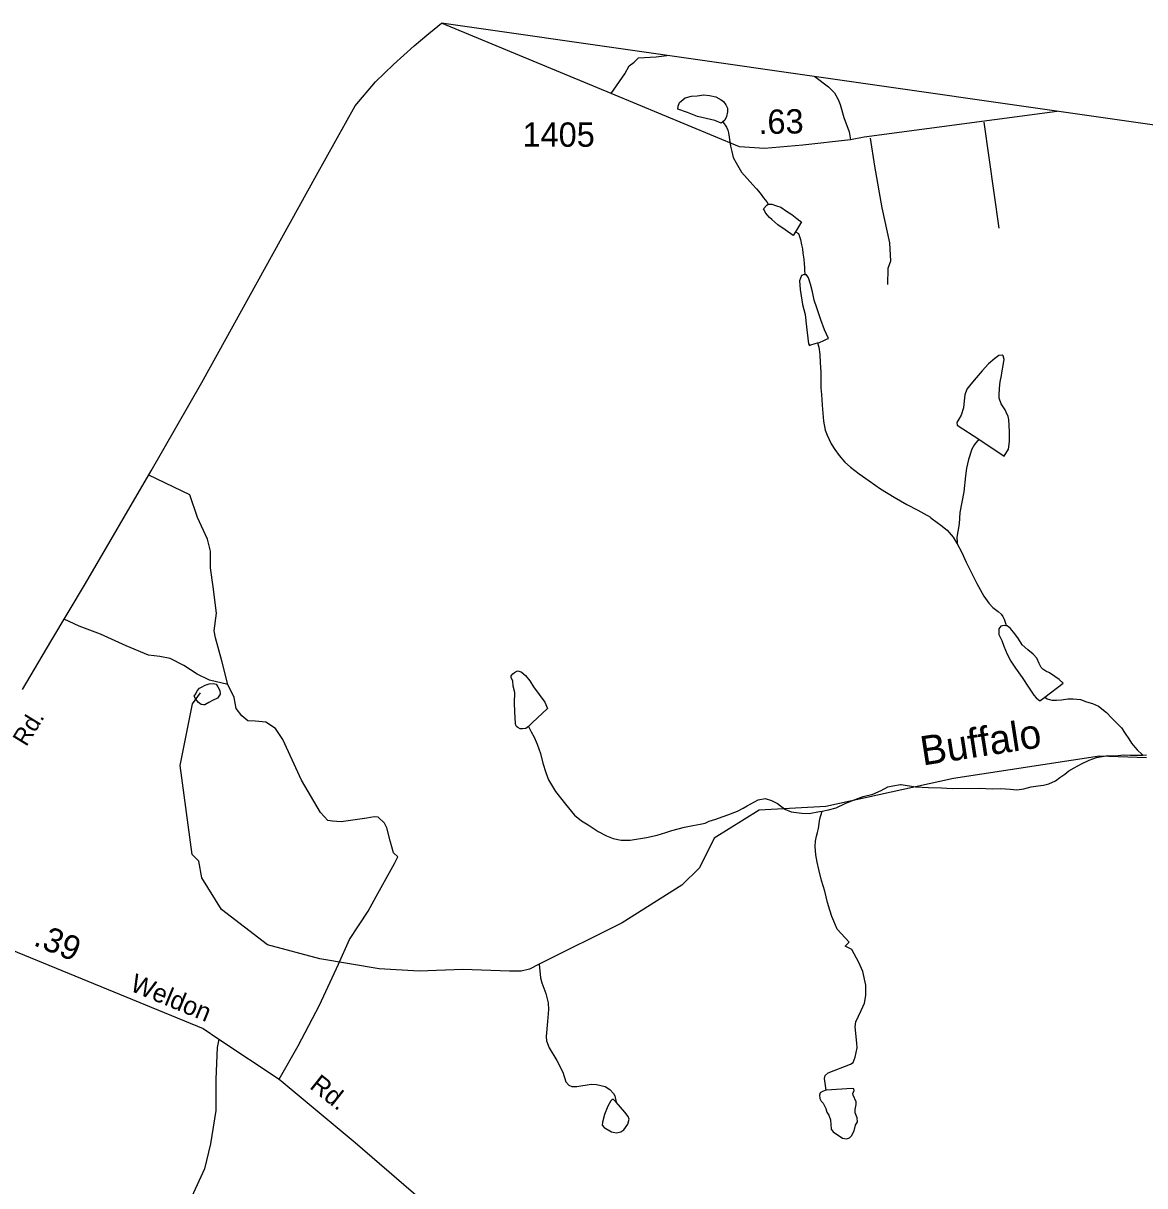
# Model space of a CAD drawing. Extents: x 2126262 to 2293712, y 749403 to 919119.
# Drawn here: x 2202170 to 2207932, y 910541 to 916517 of the extents above; entities that cross this region are included whole.
import ezdxf

# ---------------------------------------------------------------- set-up
doc = ezdxf.new("R2010")
doc.units = 0
for name, color, linetype in [('Exist Boundary Political CountyLine', 7, 'Continuous'), ('Exist Boundary Political CountyLine Road Label', 7, 'Continuous'), ('Exist Hydrographic Creek Single Shore', 7, 'Continuous'), ('Exist Hydrographic Creek Single Shore Label', 7, 'Continuous'), ('Exist Hydrographic Misc Water Feature', 7, 'Continuous'), ('Exist Road Non-System Type 51', 7, 'Continuous'), ('Exist Road Secondary Mileage Hundredths English Label', 7, 'Continuous'), ('Exist Road Secondary Type 51 Attributed', 7, 'Continuous'), ('Exist Road Secondary Type 51 Label', 7, 'Continuous'), ('Exist Road Secondary Type 51 Number Label', 7, 'Continuous')]:
    doc.layers.add(name, color=color, linetype=linetype)

msp = doc.modelspace()

# ---------------------------------------------------------------- linework, layer by layer
at = {"layer": 'Exist Boundary Political CountyLine'}
for points in [[(2202165.8, 913091.4), (2202312.3, 913338.7), (2202488.8, 913637.1), (2202827.6, 914215.1), (2203087.5, 914670.6), (2203454.1, 915333.6), (2203676.4, 915736.5), (2203874.4, 916092.4), (2203979.2, 916216.1), (2204071.6, 916304.9), (2204178.5, 916399.8), (2204243.1, 916455.4), (2204318.4, 916516.6)], [(2223670.3, 913771.5), (2221219, 914097.7), (2204318.4, 916516.6)]]:
    msp.add_lwpolyline(points, dxfattribs=at)
at = {"layer": 'Exist Hydrographic Creek Single Shore'}
for points in [[(2204820.2, 911681), (2204770.6, 911654.5), (2204728.7, 911643.5), (2204668.1, 911643.5), (2204428.5, 911653.4), (2204203.7, 911643.5), (2203999.2, 911655.7), (2203693.1, 911707.5), (2203424.2, 911779.3), (2203189.2, 911961.2), (2203088.1, 912124.2), (2203071.1, 912209.8), (2203037.1, 912243.3), (2202976.2, 912700.6), (2203040.1, 913017.5), (2203081.1, 913075.7)], [(2207941.1, 912741.6), (2207699.1, 912749.9), (2206950.1, 912634.3), (2206293.1, 912490.5), (2205951, 912471.3), (2205719.1, 912328.6), (2205645.1, 912175.9), (2205554.1, 912085.9), (2205247.1, 911892.2), (2204820.2, 911681)]]:
    msp.add_lwpolyline(points, dxfattribs=at)
at = {"layer": 'Exist Hydrographic Misc Water Feature'}
for points in [[(2205764.9, 916010.4), (2205754.9, 916002.4), (2205722.9, 916016.2), (2205634.5, 916037.6), (2205582.7, 916057.2), (2205532.4, 916074.8), (2205534.5, 916090.8), (2205542.1, 916108.8), (2205550.1, 916116.9), (2205570.1, 916133), (2205603.8, 916141.3), (2205631.9, 916143.5), (2205665.9, 916147.8), (2205695.8, 916145.9), (2205727.8, 916138.2), (2205756.1, 916122.4), (2205768, 916114.5), (2205780.1, 916096.5), (2205788.3, 916080.6), (2205788.3, 916060.6), (2205782.6, 916036.6), (2205774.6, 916018.5), (2205764.9, 916010.4)], [(2205764.9, 916010.4), (2205782.8, 915982.5), (2205789.1, 915966.6), (2205793, 915952.7), (2205797.3, 915930.7), (2205803.7, 915884.7), (2205809.9, 915856.8), (2205818.1, 915826.9), (2205832.2, 915799), (2205846.4, 915775.1), (2205860.7, 915751.2), (2205888.8, 915719.3), (2205919.1, 915685.6), (2205937.2, 915665.7), (2205955.4, 915643.9), (2205973.3, 915620), (2205989.7, 915598.2), (2205997.7, 915586.2)], [(2206136.7, 915445.2), (2206124.8, 915425.1), (2206084.6, 915454.8), (2206046.3, 915480.6), (2206016.1, 915508.3), (2206004, 915518.3), (2205992.1, 915532.1), (2205981.9, 915546.1), (2205975.9, 915558.1), (2205973.9, 915562), (2205989.7, 915582.2), (2205997.7, 915586.2)], [(2205997.7, 915586.2), (2206015.5, 915586.4), (2206039.7, 915578.5), (2206061.9, 915570.7), (2206091.8, 915550.8), (2206118, 915533), (2206144.1, 915513.2), (2206160.1, 915501.4), (2206168.3, 915495.4), (2206136.7, 915445.2)], [(2206136.7, 915445.2), (2206152.7, 915435.3), (2206156.6, 915425.3), (2206163, 915405.4), (2206169.1, 915377.4), (2206173.2, 915357.4), (2206175.5, 915335.5), (2206179.6, 915303.5), (2206181.6, 915279.6), (2206183.9, 915261.6), (2206183.9, 915243.6), (2206186.1, 915229.6), (2206186.1, 915223.5)], [(2206186.1, 915223.5), (2206182, 915225.6), (2206168.1, 915219.4), (2206158.4, 915193.4), (2206160.7, 915147.4), (2206173.2, 915071.5), (2206187.6, 915019.6), (2206193.9, 914955.7), (2206200.3, 914897.8), (2206204.6, 914867.9), (2206208.7, 914859.9), (2206216.7, 914863.9), (2206238.6, 914870.1), (2206250.7, 914874.1)], [(2206250.7, 914874.1), (2206260.6, 914876.2), (2206282.3, 914886.3), (2206296.4, 914892.5), (2206306.3, 914896.5), (2206286.2, 914940.3), (2206267.5, 914992.2), (2206247.4, 915054), (2206233.1, 915093.9), (2206224.7, 915135.9), (2206214.4, 915175.8), (2206204.2, 915207.7), (2206194.1, 915223.6), (2206186.1, 915223.5)], [(2206250.7, 914874.1), (2206256.7, 914852.2), (2206262.8, 914814.2), (2206265.1, 914770.3), (2206267.5, 914724.2), (2206268.1, 914642.3), (2206270.4, 914608.4), (2206274.7, 914554.3), (2206277.2, 914512.4), (2206281.5, 914470.5), (2206289.7, 914424.5), (2206299.9, 914398.6), (2206320.2, 914354.7), (2206340.3, 914324.9), (2206362.7, 914295), (2206390.6, 914261.2), (2206420.9, 914235.5), (2206465.2, 914199.8), (2206515.4, 914164.1), (2206573.7, 914122.6), (2206643.8, 914081.1), (2206710, 914043.6), (2206766.4, 914013.9), (2206796.4, 913996.1), (2206830.6, 913978.3), (2206832.7, 913974.3), (2206864.8, 913950.7), (2206884.9, 913936.7), (2206917.1, 913911), (2206947.3, 913875.2), (2206967.4, 913841.4)], [(2207079.5, 914378), (2207210.4, 914290.9), (2207232.1, 914327), (2207237.8, 914367.1), (2207237.6, 914385.1), (2207237.4, 914415.1), (2207235.2, 914451.1), (2207232.9, 914479), (2207230.9, 914495), (2207220.6, 914516.9), (2207214.7, 914528.9), (2207194.4, 914560.8), (2207184.3, 914588.7), (2207184.1, 914604.7), (2207186, 914640.7), (2207189.6, 914672.8), (2207195.4, 914706.7), (2207199.3, 914730.8), (2207205, 914756.7), (2207206.9, 914768.7), (2207208.9, 914788.8), (2207204.6, 914806.8), (2207198.7, 914810.8), (2207182.7, 914808.6), (2207160.9, 914792.5), (2207129.2, 914766.3), (2207097.4, 914730.1), (2207065.6, 914693.9), (2207037.9, 914661.7), (2207017.8, 914635.5), (2207008.2, 914607.4), (2207004.3, 914575.5), (2207000.6, 914539.4), (2206988.9, 914501.3), (2206977.2, 914481.2), (2206967.2, 914465.2), (2206967.4, 914451.2), (2207079.5, 914378)], [(2207079.5, 914378), (2207057.8, 914351.8), (2207044.1, 914327.8), (2207026.4, 914273.6), (2207016.8, 914229.6), (2207011, 914189.5), (2207001.6, 914107.5), (2206982.3, 914001.4), (2206978.9, 913943.5), (2206971.1, 913903.4), (2206967.2, 913875.4), (2206967.4, 913849.4), (2206967.4, 913841.4)], [(2206967.4, 913841.4), (2206989.9, 913799.5), (2207014.1, 913745.7), (2207040.4, 913695.9), (2207068.9, 913636.1), (2207105.4, 913572.3), (2207131.6, 913536.6), (2207151.7, 913512.8), (2207178, 913493), (2207194, 913479), (2207202.2, 913467), (2207210.2, 913453.1), (2207218.4, 913427.2), (2207218.4, 913419.2)], [(2207218.4, 913419.2), (2207210.4, 913421.2), (2207192.3, 913417.1), (2207182.5, 913403), (2207182.7, 913375), (2207196.8, 913343.1), (2207207.1, 913315.2), (2207225.3, 913273.3), (2207243.6, 913237.4), (2207268, 913201.6), (2207302.2, 913153.8), (2207334.4, 913104.1), (2207362.9, 913062.3), (2207374.8, 913048.3), (2207392.9, 913034.5), (2207418.9, 913052.7)], [(2207418.9, 913052.7), (2207512.4, 913125.3), (2207492.1, 913143.2), (2207470.2, 913159), (2207441.9, 913176.8), (2207423.8, 913186.7), (2207407.8, 913196.6), (2207399.8, 913204.5), (2207389.6, 913226.4), (2207377.5, 913252.4), (2207359.4, 913274.3), (2207331.1, 913296), (2207302.8, 913321.8), (2207282.9, 913351.7), (2207264.7, 913377.5), (2207242.3, 913405.4), (2207224.3, 913419.3), (2207218.4, 913419.2)], [(2204766.5, 912902.3), (2204752.6, 912892.3), (2204734.6, 912890.1), (2204722.7, 912890), (2204710.6, 912896), (2204704.6, 912901.9), (2204700.7, 912907.9), (2204698.5, 912917.9), (2204696.2, 912977.9), (2204694, 913023.8), (2204695.4, 913075.8), (2204687.2, 913109.7), (2204684.9, 913135.7), (2204679, 913147.7), (2204676.9, 913153.6), (2204676.9, 913161.6), (2204684.7, 913171.8), (2204694.6, 913179.8), (2204708.7, 913187.9), (2204728.6, 913182), (2204751, 913164.2), (2204772.9, 913136.3), (2204791.2, 913106.5), (2204849.6, 913026.9), (2204863.9, 912995), (2204784.4, 912920.5), (2204766.5, 912902.3)], [(2203096.4, 913012.8), (2203084.3, 913014.6), (2203070.2, 913024.5), (2203056.2, 913042.5), (2203047.8, 913058.4), (2203055.8, 913070.5), (2203063.8, 913084.5), (2203075.7, 913098.6), (2203085.7, 913104.6), (2203103.6, 913114.8), (2203125.7, 913120.9), (2203147.5, 913123.1), (2203161.6, 913119.2), (2203169.6, 913105.2), (2203179.6, 913087.3), (2203181.9, 913067.3), (2203168.2, 913047.3), (2203142.1, 913035.1), (2203124.1, 913025), (2203102.3, 913012.8), (2203096.4, 913012.8)], [(2207418.9, 913052.7), (2207430.8, 913044.8), (2207454.8, 913036.9), (2207479, 913037.2), (2207504.8, 913039.3), (2207536.8, 913043.5), (2207564.9, 913043.7), (2207601, 913039.9), (2207633, 913028.2), (2207662.9, 913020.3), (2207695.1, 913006.6), (2207735.3, 912973), (2207763.4, 912945.1), (2207781.6, 912925.3), (2207812, 912895.5), (2207831.9, 912865.6), (2207850.1, 912837.7), (2207864.5, 912815.9), (2207880.5, 912795.9), (2207892.6, 912782.1), (2207898.7, 912776.1), (2207912.7, 912762.2), (2207922.7, 912754.3)], [(2204766.5, 912902.3), (2204778.8, 912874.4), (2204794.8, 912846.6), (2204811, 912810.7), (2204827.7, 912762.8), (2204840, 912712.9), (2204854.1, 912665), (2204868.5, 912627.2), (2204905, 912567.4), (2204955.4, 912501.8), (2205001.7, 912446.1), (2205037.8, 912416.4), (2205071.9, 912396.6), (2205124.2, 912362.9), (2205166.4, 912339.3), (2205200.4, 912325.5), (2205242.5, 912317.8), (2205288.4, 912318.1), (2205372.5, 912330.7), (2205426.4, 912343.1), (2205472.1, 912357.4), (2205502.1, 912367.6), (2205534.1, 912375.8), (2205567.9, 912384.1), (2205609.9, 912392.4), (2205647.9, 912400.6), (2205673.9, 912404.8), (2205693.6, 912414.9), (2205727.6, 912425.2)], [(2206275.1, 912466.9), (2206307.1, 912473.2), (2206347.1, 912483.4), (2206392.8, 912505.8), (2206431, 912522), (2206484.7, 912542.4), (2206534.7, 912554.8), (2206578.4, 912573), (2206612.2, 912591.3), (2206638.1, 912597.4), (2206676.2, 912603.7), (2206680.1, 912603.7), (2206754.1, 912592.2), (2206820.1, 912588.7), (2206888.2, 912587.2), (2206942.1, 912583.6), (2207082.2, 912584.5), (2207148.2, 912580.9), (2207192.1, 912583.3), (2207240.1, 912579.6), (2207274.1, 912575.8), (2207310.2, 912582), (2207348.2, 912592.3), (2207383.8, 912596.6), (2207411.9, 912600.7), (2207439.8, 912607), (2207473.8, 912623.2), (2207495.6, 912639.4), (2207521.6, 912657.5), (2207541.3, 912673.6), (2207569.4, 912689.8), (2207607.1, 912710.1), (2207646.9, 912728.3), (2207684.8, 912742.6), (2207742.9, 912753), (2207780.8, 912751.3), (2207822.8, 912755.5), (2207856.9, 912753.8), (2207896.7, 912754.1), (2207922.7, 912754.3)], [(2207922.7, 912754.3), (2207940.5, 912756.3)], [(2205727.6, 912425.2), (2205741.6, 912431.2), (2205789.3, 912447.5), (2205839.4, 912465.9), (2205869.1, 912482.1), (2205889.2, 912494.3), (2205945, 912524.6), (2205980.9, 912530.9), (2206014.9, 912521.1), (2206044.8, 912505.4), (2206083.2, 912477.6), (2206115.2, 912463.8), (2206169.3, 912456.2), (2206207.4, 912454.5), (2206261.2, 912464.9), (2206275.1, 912466.9)], [(2206295.6, 911032.5), (2206287.3, 911092.6), (2206290.4, 911107.1), (2206306, 911122.3), (2206420.9, 911165.8), (2206434.3, 911174.1), (2206443.7, 911202), (2206455.1, 911249.7), (2206451.9, 911273.5), (2206444.7, 911358.4), (2206447.8, 911383.3), (2206474.7, 911441.3), (2206492.3, 911479.3), (2206498.5, 911519.7), (2206498.5, 911571.5), (2206483, 911642.5), (2206462.3, 911689.1), (2206427.1, 911756.4), (2206392, 911771.9), (2206412.6, 911792.7), (2206351.4, 911859.6), (2206335.2, 911901.5), (2206324.9, 911925.5), (2206314.7, 911957.4), (2206302.4, 911997.2), (2206288.2, 912055.1), (2206271.6, 912110.9), (2206257.5, 912166.9), (2206249.1, 912204.7), (2206242.7, 912242.8), (2206238.4, 912284.7), (2206240.5, 912312.7), (2206246.2, 912338.7), (2206249.9, 912356.8), (2206255.8, 912376.8), (2206259.7, 912402.8), (2206263.4, 912426.8), (2206267.3, 912444.9), (2206275.1, 912466.9)], [(2204820.2, 911681), (2204826.9, 911609.5), (2204834.1, 911583.6), (2204854.8, 911528.7), (2204866.2, 911482.1), (2204868.3, 911447.4), (2204864.1, 911386.3), (2204855.8, 911307.6), (2204859, 911286.9), (2204872.4, 911250.6), (2204911.8, 911185.3), (2204942.8, 911125.5), (2204958.3, 911075.7), (2204972.8, 911058.1), (2204988.4, 911051.9), (2205014.2, 911050.9), (2205087.8, 911063.3), (2205115.7, 911062.3), (2205159.2, 911051.9), (2205183, 911035.3), (2205201.6, 911015.7), (2205208.9, 911003.2), (2205216.1, 910970.1)]]:
    msp.add_lwpolyline(points, dxfattribs=at)
for points in [[(2206295.6, 911032.5), (2206275.9, 911026.3), (2206264.6, 911019.1), (2206261.5, 911006.7), (2206262.5, 910990.1), (2206268.7, 910975.6), (2206280.1, 910966.3), (2206293.5, 910938.3), (2206297.7, 910918.6), (2206309.1, 910904.1), (2206317.4, 910879.2), (2206321.5, 910831.6), (2206330.8, 910818.1), (2206378.4, 910786), (2206399.1, 910781.9), (2206415.7, 910787), (2206426.1, 910797.4), (2206438.5, 910823.3), (2206445.7, 910852.3), (2206456.1, 910869.9), (2206455.1, 910889.6), (2206444.7, 910915.5), (2206443.7, 910933.1), (2206449.9, 910958), (2206448.8, 910972.5), (2206433.3, 911006.7), (2206432.3, 911014.9), (2206439.5, 911031.5), (2206437.5, 911038.8), (2206428.1, 911041.9)], [(2205216.1, 910970.1), (2205202.4, 910983.9), (2205196.1, 910983.9), (2205188.9, 910977.6), (2205173.4, 910949.7), (2205155.8, 910908.2), (2205145.4, 910868.9), (2205144.4, 910853.3), (2205154.7, 910840.9), (2205192, 910819.2), (2205217.9, 910814), (2205239.6, 910818.1), (2205256.2, 910828.5), (2205276.9, 910858.5), (2205283.1, 910883.4), (2205277.9, 910897.9), (2205261.4, 910918.6)]]:
    msp.add_lwpolyline(points, close=True, dxfattribs=at)
at = {"layer": 'Exist Road Non-System Type 51'}
msp.add_line((2207105.1, 916008.8), (2207181.6, 915463.2), dxfattribs=at)
for points in [[(2205190.2, 916156.3), (2205260, 916257), (2205283.5, 916297.1), (2205309, 916317.3), (2205330.1, 916338.5)], [(2205330.1, 916338.5), (2205420.8, 916344.6), (2205476.5, 916350.8)], [(2206236.6, 916242), (2206306.7, 916190.3), (2206337.2, 916158.1), (2206357, 916123.8), (2206366.9, 916098.2), (2206385.4, 916031.8), (2206412.7, 915958.4), (2206419.3, 915917.4)], [(2206521.1, 915925.9), (2206542.8, 915781.9), (2206581.5, 915567.6), (2206620.1, 915387.4), (2206625.6, 915293.4), (2206611.8, 915256), (2206610.4, 915173.1)], [(2203220.2, 913117), (2203189.8, 913239.1), (2203156.7, 913358), (2203151.2, 913394), (2203162.2, 913483.9), (2203145.7, 913619.9), (2203131.9, 913718.1), (2203131.9, 913803.8), (2203116.9, 913865.2), (2203065.7, 913975.8), (2203025.7, 914091.9), (2202815.3, 914194.2)], [(2203220.2, 913117), (2203126.3, 913140.5), (2203062.7, 913171), (2202995.1, 913215.2), (2202924.6, 913251.2), (2202872.1, 913260.8), (2202814.1, 913269.1), (2202698.7, 913317.2), (2202567.5, 913376.7), (2202457, 913416.8), (2202380.5, 913453.9)], [(2203484.6, 911088.5), (2203581.8, 911260), (2203692.3, 911468.8), (2203790.2, 911679.7), (2203846.6, 911807.6), (2203941.9, 911952.8), (2203983.4, 912027.5), (2204077.3, 912197.6), (2204095, 912232.2), (2204071.5, 912253), (2204055, 912313.8), (2204038.4, 912381.6), (2204025.9, 912405.1), (2203992.8, 912435.5), (2203973.5, 912438.3), (2203934.8, 912430), (2203803.5, 912412), (2203758.3, 912414.6), (2203734.9, 912418.7), (2203697.6, 912460.2), (2203599.5, 912626.1), (2203503.1, 912835.5), (2203465.8, 912890.8), (2203416.1, 912924), (2203360.8, 912929.5), (2203323.5, 912930.9), (2203293.2, 912957.2), (2203264.1, 912994.5), (2203253.4, 913050.7), (2203220.2, 913117)]]:
    msp.add_lwpolyline(points, dxfattribs=at)
at = {"layer": 'Exist Road Secondary Type 51 Attributed'}
for points in [[(2207481.8, 916063.8), (2206490.4, 915931.3), (2206419.3, 915917.4), (2206176, 915889.9), (2205977.4, 915873.4), (2205849.1, 915881.7), (2205190.2, 916156.3), (2204318.4, 916516.6)], [(2201283.6, 912098.9), (2201381.7, 912051.5), (2203093.4, 911349.5), (2203174.5, 911295.2)], [(2203174.5, 911295.2), (2203166.3, 911251.3), (2203160.1, 911089.6), (2203160.1, 910927.8), (2203131.1, 910756.9), (2203100.7, 910628.3), (2203034.5, 910482.4), (2202806.7, 910057.1), (2202694.9, 909863.9), (2202584.6, 909640.6), (2202474.1, 909456.6), (2202376.2, 909302.5), (2202285, 909180.8), (2202167.3, 909036.8), (2201627.7, 908414.3), (2201494, 908250.2), (2201376.6, 908117.4), (2201099.4, 907727.1), (2200929.4, 907512.8), (2200733.6, 907252.5), (2200610.7, 907102.7), (2200546.6, 907010.7)], [(2203174.5, 911295.2), (2203484.6, 911088.5), (2203874.9, 910762.9), (2204637, 910105.7), (2205250.4, 909641.1), (2205354, 909578.9), (2205435.5, 909544.3), (2205530.9, 909511.1)]]:
    msp.add_lwpolyline(points, dxfattribs=at)

# ---------------------------------------------------------------- texts
at = {"layer": 'Exist Boundary Political CountyLine Road Label'}
msp.add_text('Rd.', height=88.58, rotation=58.56319, dxfattribs=at).set_placement((2202185.6, 912794.6))
at = {"layer": 'Exist Hydrographic Creek Single Shore Label'}
msp.add_text('Buffalo', height=150, rotation=8.77731, dxfattribs=at).set_placement((2206791.3, 912700.9))
at = {"layer": 'Exist Road Secondary Mileage Hundredths English Label'}
for s, rotation, p in [('.63', 0.91813, (2205947.8, 915946.8)), ('.39', 337.81063, (2202216.8, 911779.4))]:
    msp.add_text(s, height=125, rotation=rotation, dxfattribs=at).set_placement(p)
at = {"layer": 'Exist Road Secondary Type 51 Label'}
for s, rotation, p in [('Weldon', 337.6044, (2202712.8, 911545.9)), ('Rd.', 321.58197, (2203636.2, 911045.6))]:
    msp.add_text(s, height=95, rotation=rotation, dxfattribs=at).set_placement(p)
at = {"layer": 'Exist Road Secondary Type 51 Number Label'}
msp.add_text('1405', height=125, dxfattribs=at).set_placement((2204734.6, 915881.7))

doc.saveas('drawing.dxf')
